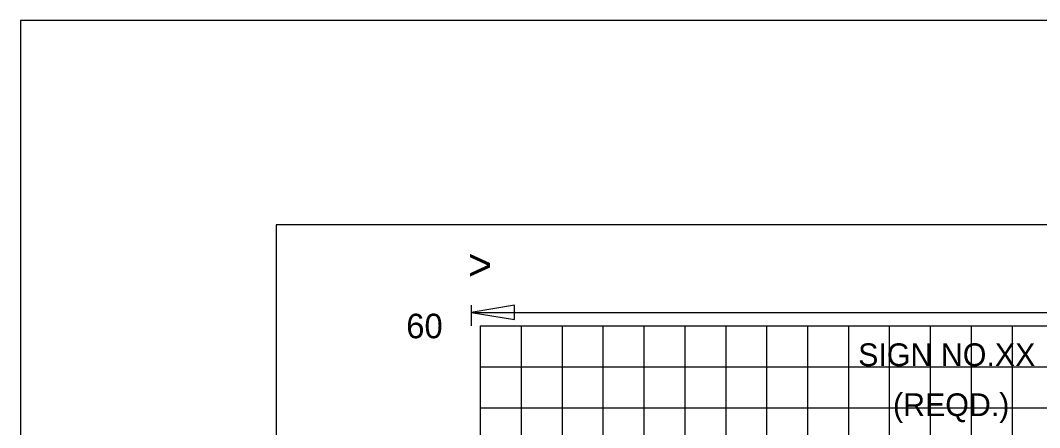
# Model space of a CAD drawing. Extents: x 2193008 to 2198143, y 1236112 to 1237864.
# Drawn here: x 2195562.21 to 2195612.04, y 1237313.14 to 1237333.04 of the extents above; entities that cross this region are included whole.
import ezdxf

# ---------------------------------------------------------------- set-up
doc = ezdxf.new("R2010")
doc.units = 0
for name, color, linetype in [('3', 7, 'Continuous'), ('31', 7, 'Continuous'), ('60', 7, 'Continuous'), ('GSDIMS', 7, 'Continuous'), ('Level 55', 7, 'Continuous'), ('M-ROADS', 7, 'Continuous'), ('SHT-BNDRY', 7, 'Continuous')]:
    doc.layers.add(name, color=color, linetype=linetype)

msp = doc.modelspace()

# ---------------------------------------------------------------- linework, layer by layer
msp.add_lwpolyline([(2195574.707, 1237133.046), (2195874.707, 1237133.046), (2195874.707, 1237323.046), (2195574.707, 1237323.046)], close=True)
at = {"layer": '3'}
for p, q in [((2195584.245, 1237319.117), (2195584.245, 1237318.106)), ((2195584.245, 1237318.77), (2195678.657, 1237318.77))]:
    msp.add_line(p, q, dxfattribs=at)
at = {"layer": '60'}
msp.add_line((2195584.707, 1237258.106), (2195584.707, 1237318.106), dxfattribs=at)
at = {"layer": 'GSDIMS'}
msp.add_lwpolyline([(2195584.245, 1237318.77), (2195586.373, 1237318.422), (2195586.373, 1237319.117)], close=True, dxfattribs=at)
at = {"layer": 'M-ROADS'}
for p, q in [((2195584.707, 1237318.106), (2195714.707, 1237318.106)), ((2195586.707, 1237258.106), (2195586.707, 1237318.106)), ((2195588.707, 1237258.106), (2195588.707, 1237318.106)), ((2195590.707, 1237258.106), (2195590.707, 1237318.106)), ((2195592.707, 1237258.106), (2195592.707, 1237318.106)), ((2195594.707, 1237258.106), (2195594.707, 1237318.106)), ((2195596.707, 1237258.106), (2195596.707, 1237318.106)), ((2195598.707, 1237258.106), (2195598.707, 1237318.106)), ((2195600.707, 1237258.106), (2195600.707, 1237318.106)), ((2195602.707, 1237258.106), (2195602.707, 1237318.106)), ((2195604.707, 1237258.106), (2195604.707, 1237318.106)), ((2195606.707, 1237258.106), (2195606.707, 1237318.106)), ((2195608.707, 1237258.106), (2195608.707, 1237318.106)), ((2195610.707, 1237258.106), (2195610.707, 1237318.106)), ((2195584.707, 1237316.106), (2195714.707, 1237316.106)), ((2195584.707, 1237314.106), (2195714.707, 1237314.106))]:
    msp.add_line(p, q, dxfattribs=at)
at = {"layer": 'SHT-BNDRY'}
msp.add_lwpolyline([(2195562.21, 1237123.036), (2195884.71, 1237123.036), (2195884.71, 1237333.036), (2195562.21, 1237333.036)], close=True, dxfattribs=at)

# ---------------------------------------------------------------- texts
at = {"layer": '31'}
msp.add_text('60', height=1.2, dxfattribs=at).set_placement((2195581.073, 1237317.506))
at = {"layer": '60'}
msp.add_text('>', height=1.5, dxfattribs=at).set_placement((2195584.098, 1237320.356))
at = {"layer": 'Level 55'}
for s, p in [('SIGN NO.XX', (2195603.168, 1237316.147)), ('(REQD.)', (2195604.87, 1237313.704))]:
    msp.add_text(s, height=1.1105, dxfattribs=at).set_placement(p)

doc.saveas('drawing.dxf')
